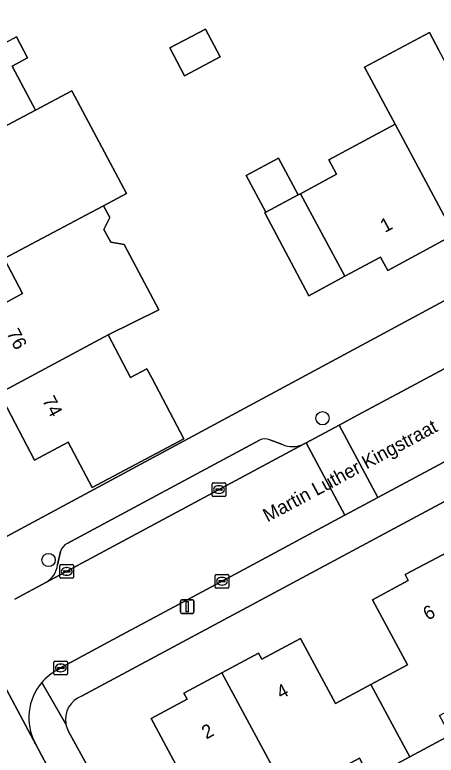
# Model space of a CAD drawing. Extents: x 157793 to 159380, y 380877 to 382313.
# Drawn here: x 158916.7 to 158947.7, y 381864 to 381918.5 of the extents above; entities that cross this region are included whole.
import ezdxf

# ---------------------------------------------------------------- set-up
doc = ezdxf.new("R2010")
doc.units = 0
for name, color, linetype in [('IMGEO_Boom', 7, 'Continuous'), ('IMGEO_Erf', 7, 'Continuous'), ('IMGEO_Kolk', 7, 'Continuous'), ('IMGEO_Lichtmast', 7, 'Continuous'), ('IMGEO_Openbare_ruimte_label', 7, 'Continuous'), ('IMGEO_Pand', 7, 'Continuous'), ('IMGEO_Pand_nummerreeks', 7, 'Continuous'), ('IMGEO_Parkeervlak_open', 7, 'Continuous'), ('IMGEO_Rijbaan_lokaal_open', 7, 'Continuous'), ('IMGEO_Voetpad_open', 7, 'Continuous')]:
    doc.layers.add(name, color=color, linetype=linetype)

msp = doc.modelspace()

# ---------------------------------------------------------------- linework, layer by layer
at = {"layer": 'IMGEO_Boom'}
for centre in [(158939.33, 381888.809), (158919.201, 381878.39)]:
    msp.add_circle(centre, 0.489, dxfattribs=at)
at = {"layer": 'IMGEO_Erf'}
for points in [[(158915.496, 381879.806), (158973.023, 381910.769), (158974.721, 381911.99), (158977.556, 381914.574), (158982.79, 381922.335)], [(158949.01, 381902.309), (158944.124, 381899.666), (158943.591, 381900.652), (158940.973, 381899.24), (158938.326, 381897.813), (158935.092, 381903.897), (158935.178, 381903.943), (158933.72, 381906.658), (158936.093, 381907.933), (158937.549, 381905.222), (158937.713, 381905.31), (158940.364, 381906.74), (158939.793, 381907.806), (158944.676, 381910.422), (158942.431, 381914.612), (158947.188, 381917.161), (158947.885, 381915.859)], [(158916.632, 381916.714), (158916.848, 381916.829), (158917.659, 381915.3), (158916.517, 381914.695), (158918.232, 381911.461), (158920.906, 381912.879), (158924.915, 381905.317), (158923.24, 381904.429), (158923.702, 381903.557), (158923.267, 381902.686), (158923.763, 381901.751), (158924.751, 381901.579), (158927.296, 381896.776), (158923.574, 381894.927), (158925.225, 381891.812), (158926.42, 381892.446), (158926.804, 381891.722), (158929.146, 381887.304), (158922.396, 381883.726), (158920.635, 381887.048), (158918.161, 381885.736), (158915.564, 381890.652)], [(158912.933, 381895.634), (158917.278, 381897.976), (158915.936, 381900.538)], [(158971.233, 381894.996), (158921.63, 381868.384)], [(158920.632, 381865.833), (158923.502, 381860.613), (158930.684, 381846.84), (158954.367, 381859.47), (158960.815, 381862.908), (158992.144, 381803.784), (159000, 381808.003), (159006.457, 381811.471), (159015.598, 381816.381), (159000, 381845.459), (158981.207, 381880.493)], [(158948.723, 381865.516), (158945.748, 381863.922), (158942.838, 381862.362), (158942.058, 381863.817), (158936.833, 381861.017), (158931.646, 381858.237), (158932.456, 381856.726), (158929.476, 381855.129), (158926.574, 381860.503), (158929.282, 381861.979), (158926.737, 381866.739), (158929.375, 381868.153), (158929.14, 381868.591), (158931.941, 381870.092), (158934.633, 381871.534), (158934.867, 381871.098), (158937.722, 381872.628), (158940.287, 381867.844), (158942.893, 381869.24), (158945.585, 381870.683), (158943.018, 381875.474), (158945.641, 381876.881), (158945.41, 381877.312), (158948.241, 381878.829)]]:
    msp.add_lwpolyline(points, dxfattribs=at)
msp.add_lwpolyline([(158931.822, 381915.364), (158929.195, 381913.971), (158928.109, 381916.019), (158930.736, 381917.412)], close=True, dxfattribs=at)
for centre, radius, start, end in [((158922.272, 381866.662), 1.838, 110.4609, 190.7867), ((158922.327, 381866.68), 1.895, 191.0199, 206.5573)]:
    msp.add_arc(centre, radius, start, end, dxfattribs=at)
at = {"layer": 'IMGEO_Kolk'}
for p, q in [((158931.224, 381883.14), (158931.224, 381883.992)), ((158931.299, 381884.066), (158932.151, 381884.066)), ((158931.712, 381883.846), (158931.737, 381883.846)), ((158932.225, 381883.992), (158932.225, 381883.14)), ((158931.483, 381883.56), (158931.483, 381883.572)), ((158931.921, 381883.523), (158931.523, 381883.523)), ((158931.526, 381883.609), (158931.924, 381883.609)), ((158931.735, 381883.286), (158931.71, 381883.286)), ((158931.967, 381883.572), (158931.967, 381883.56)), ((158932.151, 381883.066), (158931.299, 381883.066)), ((158920.035, 381877.124), (158920.035, 381877.976)), ((158920.11, 381878.05), (158920.962, 381878.05)), ((158920.523, 381877.83), (158920.548, 381877.83)), ((158921.036, 381877.976), (158921.036, 381877.124)), ((158920.294, 381877.544), (158920.294, 381877.556)), ((158920.732, 381877.507), (158920.334, 381877.507)), ((158920.337, 381877.593), (158920.735, 381877.593)), ((158920.546, 381877.27), (158920.521, 381877.27)), ((158920.778, 381877.556), (158920.778, 381877.544)), ((158931.442, 381876.405), (158931.442, 381877.257)), ((158931.517, 381877.331), (158932.369, 381877.331)), ((158932.443, 381877.257), (158932.443, 381876.405)), ((158920.962, 381877.05), (158920.11, 381877.05)), ((158931.701, 381876.825), (158931.701, 381876.837)), ((158932.139, 381876.788), (158931.741, 381876.788)), ((158931.744, 381876.874), (158932.142, 381876.874)), ((158931.93, 381877.111), (158931.955, 381877.111)), ((158932.185, 381876.837), (158932.185, 381876.825)), ((158932.369, 381876.331), (158931.517, 381876.331)), ((158931.953, 381876.551), (158931.928, 381876.551)), ((158919.595, 381870.031), (158919.595, 381870.883)), ((158919.67, 381870.957), (158920.522, 381870.957)), ((158920.083, 381870.737), (158920.108, 381870.737)), ((158920.596, 381870.883), (158920.596, 381870.031)), ((158919.854, 381870.451), (158919.854, 381870.463)), ((158920.292, 381870.414), (158919.894, 381870.414)), ((158919.897, 381870.5), (158920.295, 381870.5)), ((158920.106, 381870.177), (158920.081, 381870.177)), ((158920.338, 381870.463), (158920.338, 381870.451)), ((158920.522, 381869.957), (158919.67, 381869.957))]:
    msp.add_line(p, q, dxfattribs=at)
for points in [[(158931.224, 381883.14), (158931.224, 381883.992)], [(158931.299, 381884.066), (158932.151, 381884.066)], [(158932.225, 381883.992), (158932.225, 381883.14)], [(158932.151, 381883.066), (158931.299, 381883.066)], [(158920.035, 381877.124), (158920.035, 381877.976)], [(158920.11, 381878.05), (158920.962, 381878.05)], [(158921.036, 381877.976), (158921.036, 381877.124)], [(158931.442, 381876.405), (158931.442, 381877.257)], [(158931.517, 381877.331), (158932.369, 381877.331)], [(158932.443, 381877.257), (158932.443, 381876.405)], [(158920.962, 381877.05), (158920.11, 381877.05)], [(158932.369, 381876.331), (158931.517, 381876.331)], [(158919.595, 381870.031), (158919.595, 381870.883)], [(158919.67, 381870.957), (158920.522, 381870.957)], [(158920.596, 381870.883), (158920.596, 381870.031)], [(158920.522, 381869.957), (158919.67, 381869.957)]]:
    msp.add_lwpolyline(points, dxfattribs=at)
for centre, radius, start, end in [((158931.301, 381883.99), 0.0765, 91.552, 178.448), ((158931.301, 381883.99), 0.0765, 91.552, 178.448), ((158932.149, 381883.99), 0.0765, 1.552, 88.448), ((158932.149, 381883.99), 0.0765, 1.552, 88.448), ((158931.523, 381883.569), 0.0403, 85.8775, 175.7526), ((158931.52, 381883.559), 0.0366, 178.938, 274.7102), ((158931.924, 381883.566), 0.043, 264.8664, 352.4533), ((158931.928, 381883.571), 0.0386, 1.7309, 96.639), ((158931.301, 381883.142), 0.0765, 181.552, 268.448), ((158931.301, 381883.142), 0.0765, 181.552, 268.448), ((158932.149, 381883.142), 0.0765, 271.552, 358.448), ((158932.149, 381883.142), 0.0765, 271.552, 358.448), ((158920.112, 381877.974), 0.0765, 91.552, 178.448), ((158920.112, 381877.974), 0.0765, 91.552, 178.448), ((158920.96, 381877.974), 0.0765, 1.552, 88.448), ((158920.96, 381877.974), 0.0765, 1.552, 88.448), ((158920.334, 381877.553), 0.0403, 85.8775, 175.7526), ((158920.331, 381877.543), 0.0366, 178.938, 274.7102), ((158920.735, 381877.55), 0.043, 264.8664, 352.4533), ((158920.739, 381877.555), 0.0386, 1.7309, 96.639), ((158931.519, 381877.255), 0.0765, 91.552, 178.448), ((158931.519, 381877.255), 0.0765, 91.552, 178.448), ((158932.367, 381877.255), 0.0765, 1.552, 88.448), ((158932.367, 381877.255), 0.0765, 1.552, 88.448), ((158920.112, 381877.126), 0.0765, 181.552, 268.448), ((158920.112, 381877.126), 0.0765, 181.552, 268.448), ((158920.96, 381877.126), 0.0765, 271.552, 358.448), ((158920.96, 381877.126), 0.0765, 271.552, 358.448), ((158931.741, 381876.834), 0.0403, 85.8775, 175.7526), ((158931.738, 381876.824), 0.0366, 178.938, 274.7102), ((158932.142, 381876.831), 0.043, 264.8664, 352.4533), ((158932.146, 381876.836), 0.0386, 1.7309, 96.639), ((158931.519, 381876.407), 0.0765, 181.552, 268.448), ((158931.519, 381876.407), 0.0765, 181.552, 268.448), ((158932.367, 381876.407), 0.0765, 271.552, 358.448), ((158932.367, 381876.407), 0.0765, 271.552, 358.448), ((158919.672, 381870.881), 0.0765, 91.552, 178.448), ((158919.672, 381870.881), 0.0765, 91.552, 178.448), ((158920.52, 381870.881), 0.0765, 1.552, 88.448), ((158920.52, 381870.881), 0.0765, 1.552, 88.448), ((158919.894, 381870.46), 0.0403, 85.8775, 175.7526), ((158919.891, 381870.45), 0.0366, 178.938, 274.7102), ((158920.295, 381870.457), 0.043, 264.8664, 352.4533), ((158920.299, 381870.462), 0.0386, 1.7309, 96.639), ((158919.672, 381870.033), 0.0765, 181.552, 268.448), ((158919.672, 381870.033), 0.0765, 181.552, 268.448), ((158920.52, 381870.033), 0.0765, 271.552, 358.448), ((158920.52, 381870.033), 0.0765, 271.552, 358.448)]:
    msp.add_arc(centre, radius, start, end, dxfattribs=at)
for centre, major_axis, ratio, start_param, end_param in [((158931.711, 381883.566), (-0.387, 0.002), 0.722429, 4.712389, 7.853982), ((158931.736, 381883.566), (-0.39, 0.002), 0.717154, 1.570796, 4.712389), ((158920.522, 381877.55), (-0.387, 0.002), 0.722429, 4.712389, 7.853982), ((158920.547, 381877.55), (-0.39, 0.002), 0.717154, 1.570796, 4.712389), ((158931.929, 381876.831), (-0.387, 0.002), 0.722429, 4.712389, 7.853982), ((158931.954, 381876.831), (-0.39, 0.002), 0.717154, 1.570796, 4.712389), ((158920.082, 381870.457), (-0.387, 0.002), 0.722429, 4.712389, 7.853982), ((158920.107, 381870.457), (-0.39, 0.002), 0.717154, 1.570796, 4.712389)]:
    msp.add_ellipse(centre, major_axis=major_axis, ratio=ratio, start_param=start_param, end_param=end_param, dxfattribs=at)
at = {"layer": 'IMGEO_Lichtmast'}
for p, q in [((158928.897, 381874.566), (158928.897, 381875.366)), ((158928.897, 381875.366), (158928.897, 381874.566)), ((158928.997, 381875.466), (158929.787, 381875.466)), ((158929.787, 381875.466), (158928.997, 381875.466)), ((158929.887, 381875.366), (158929.887, 381874.566)), ((158929.887, 381874.566), (158929.887, 381875.366)), ((158929.787, 381874.466), (158928.997, 381874.466)), ((158928.997, 381874.466), (158929.787, 381874.466))]:
    msp.add_line(p, q, dxfattribs=at)
msp.add_lwpolyline([(158929.317, 381875.341), (158929.467, 381875.341), (158929.467, 381874.591), (158929.317, 381874.591), (158929.317, 381875.341)], dxfattribs=at)
for centre, start, end in [((158928.997, 381875.366), 90, 180), ((158928.997, 381875.366), 90, 180), ((158929.787, 381875.366), 0, 90), ((158929.787, 381875.366), 360, 90), ((158928.997, 381874.566), 180, 270), ((158928.997, 381874.566), 180, 270), ((158929.787, 381874.566), 270, 0), ((158929.787, 381874.566), 270, 0)]:
    msp.add_arc(centre, 0.1, start, end, dxfattribs=at)
at = {"layer": 'IMGEO_Pand'}
for points in [[(158928.109, 381916.019), (158929.195, 381913.971), (158931.822, 381915.364), (158930.736, 381917.412)], [(158944.676, 381910.422), (158949.01, 381902.309), (158953.732, 381904.863), (158949.47, 381912.9), (158947.885, 381915.859), (158947.188, 381917.161), (158942.431, 381914.612)], [(158916.517, 381914.695), (158917.659, 381915.3), (158916.848, 381916.829), (158916.632, 381916.714), (158913.036, 381914.808), (158902.209, 381908.997), (158902.338, 381908.754), (158905.16, 381910.255), (158907.531, 381905.797), (158918.232, 381911.461)], [(158923.24, 381904.429), (158924.915, 381905.317), (158920.906, 381912.879), (158918.232, 381911.461), (158907.531, 381905.797), (158910.157, 381900.86), (158914.549, 381903.186), (158915.936, 381900.538), (158921.934, 381903.733)], [(158944.676, 381910.422), (158939.793, 381907.806), (158940.364, 381906.74), (158937.713, 381905.31), (158940.973, 381899.24), (158943.591, 381900.652), (158944.124, 381899.666), (158949.01, 381902.309)], [(158933.72, 381906.658), (158935.178, 381903.943), (158937.549, 381905.222), (158936.093, 381907.933)], [(158937.713, 381905.31), (158937.549, 381905.222), (158935.178, 381903.943), (158935.092, 381903.897), (158938.326, 381897.813), (158940.973, 381899.24)], [(158921.934, 381903.733), (158915.936, 381900.538), (158917.278, 381897.976), (158912.933, 381895.634), (158915.564, 381890.652), (158923.574, 381894.927), (158927.296, 381896.776), (158924.751, 381901.579), (158923.763, 381901.751), (158923.267, 381902.686), (158923.702, 381903.557), (158923.24, 381904.429)], [(158915.564, 381890.652), (158918.161, 381885.736), (158920.635, 381887.048), (158922.396, 381883.726), (158929.146, 381887.304), (158926.804, 381891.722), (158926.42, 381892.446), (158925.225, 381891.812), (158923.574, 381894.927)], [(158948.241, 381878.829), (158945.41, 381877.312), (158945.641, 381876.881), (158943.018, 381875.474), (158945.585, 381870.683), (158942.893, 381869.24), (158944.967, 381865.376), (158945.748, 381863.922), (158948.723, 381865.516), (158947.943, 381866.973), (158953.117, 381869.746)], [(158942.893, 381869.24), (158940.287, 381867.844), (158937.722, 381872.628), (158934.867, 381871.098), (158934.633, 381871.534), (158931.941, 381870.092), (158936.833, 381861.017), (158942.058, 381863.817), (158942.838, 381862.362), (158945.748, 381863.922), (158944.967, 381865.376)], [(158931.941, 381870.092), (158929.14, 381868.591), (158929.375, 381868.153), (158926.737, 381866.739), (158929.282, 381861.979), (158926.574, 381860.503), (158929.476, 381855.129), (158932.456, 381856.726), (158931.646, 381858.237), (158936.833, 381861.017)]]:
    msp.add_lwpolyline(points, close=True, dxfattribs=at)
at = {"layer": 'IMGEO_Parkeervlak_open'}
for points in [[(158934.695, 381887.196), (158920.56, 381879.608)], [(158936.384, 381886.882), (158935.455, 381887.232)], [(158918.996, 381876.741), (158937.938, 381886.894)], [(158920.084, 381879.019), (158919.865, 381878.031)]]:
    msp.add_lwpolyline(points, dxfattribs=at)
for centre, radius, start, end in [((158935.121, 381886.247), 1.04, 71.2599, 114.1641), ((158937.147, 381888.695), 1.967, 247.1713, 293.7136), ((158921.051, 381878.724), 1.011, 119.0686, 163.0446), ((158918.085, 381878.292), 1.799, 300.4165, 351.6516)]:
    msp.add_arc(centre, radius, start, end, dxfattribs=at)
at = {"layer": 'IMGEO_Rijbaan_lokaal_open'}
for points in [[(158974.612, 381906.547), (158971.951, 381905.126), (158953.197, 381895.073), (158948.637, 381892.629), (158941.962, 381889.051), (158940.559, 381888.299), (158943.408, 381882.984), (158949.934, 381886.478), (158956.599, 381890.065), (158968.276, 381896.322), (158971.651, 381898.138), (158972.919, 381898.77), (158980.121, 381902.649)], [(158920.265, 381870.552), (158923.586, 381872.347), (158933.911, 381877.892), (158940.569, 381881.464), (158940.984, 381881.686), (158938.134, 381886.999), (158937.938, 381886.894), (158918.996, 381876.741), (158916.716, 381875.505)], [(158911.805, 381876.904), (158918.085, 381865.14), (158918.2, 381864.943)], [(158919.858, 381870.324), (158920.265, 381870.552)]]:
    msp.add_lwpolyline(points, dxfattribs=at)
for points in [[(158938.134, 381886.999), (158940.984, 381881.686), (158943.408, 381882.984), (158940.559, 381888.299)], [(158911.805, 381876.904), (158905.923, 381887.994), (158900.457, 381885.095), (158903.59, 381879.18), (158904.711, 381877.12), (158905.297, 381876.053), (158914.063, 381861.768), (158914.4, 381861.338), (158914.696, 381860.879), (158914.95, 381860.396), (158915.442, 381859.484), (158917.314, 381855.931), (158926.339, 381838.934), (158930.75, 381841.271), (158918.234, 381864.879), (158918.2, 381864.943), (158918.085, 381865.14)]]:
    msp.add_lwpolyline(points, close=True, dxfattribs=at)
for centre, radius, start, end in [((158921.769, 381866.763), 4.041, 118.2219, 139.5875), ((158921.746, 381866.797), 4.001, 139.7451, 207.6085)]:
    msp.add_arc(centre, radius, start, end, dxfattribs=at)
at = {"layer": 'IMGEO_Voetpad_open'}
for points in [[(158976.337, 381908.131), (158984.868, 381920.823), (158986.407, 381923.114), (158986.591, 381923.387), (158986.772, 381923.643), (158986.929, 381923.914), (158987.062, 381924.197), (158987.168, 381924.492), (158987.248, 381924.795), (158987.301, 381925.104), (158987.325, 381925.416), (158987.322, 381925.729), (158987.291, 381926.041), (158987.232, 381926.348), (158987.146, 381926.649), (158987.033, 381926.942), (158986.935, 381927.147), (158986.525, 381927.873), (158982.79, 381922.335), (158977.556, 381914.574), (158974.721, 381911.99), (158973.023, 381910.769), (158915.496, 381879.806)], [(158972.919, 381898.77), (158971.651, 381898.138), (158968.276, 381896.322), (158956.599, 381890.065), (158949.934, 381886.478), (158943.408, 381882.984), (158940.984, 381881.686), (158940.569, 381881.464), (158933.911, 381877.892), (158923.586, 381872.347), (158920.265, 381870.552), (158919.858, 381870.324)], [(158921.63, 381868.384), (158971.233, 381894.996)], [(158937.938, 381886.894), (158938.134, 381886.999), (158940.559, 381888.299), (158941.962, 381889.051), (158948.637, 381892.629), (158953.197, 381895.073)], [(158920.56, 381879.608), (158934.695, 381887.196)], [(158935.455, 381887.232), (158936.384, 381886.882)], [(158919.865, 381878.031), (158920.084, 381879.019)], [(158916.716, 381875.505), (158918.996, 381876.741)], [(158918.692, 381869.383), (158920.467, 381866.318)], [(158920.467, 381866.318), (158918.692, 381869.383)], [(158961.476, 381788.79), (158959.541, 381792.313), (158931.302, 381845.672), (158933.924, 381847.115), (158938.335, 381849.471), (158941.853, 381851.349), (158950.103, 381855.749), (158950.548, 381855.985), (158954.965, 381858.328), (158954.367, 381859.47), (158930.684, 381846.84), (158923.502, 381860.613), (158920.632, 381865.833)], [(158918.2, 381864.943), (158918.234, 381864.879), (158930.75, 381841.271), (158932.042, 381838.833), (158954.124, 381797.18), (158955.418, 381794.741), (158956.825, 381792.086), (158959.635, 381786.74), (158964.351, 381777.87), (158978.698, 381750.776), (158979.109, 381750), (158979.976, 381748.363), (158989.838, 381729.74), (158992.514, 381724.703), (158994.464, 381720.934), (158995.305, 381719.065), (158996.057, 381717.394)]]:
    msp.add_lwpolyline(points, dxfattribs=at)
for centre, radius, start, end in [((158935.121, 381886.247), 1.04, 71.2599, 114.1641), ((158937.147, 381888.695), 1.967, 247.1713, 293.7136), ((158921.051, 381878.724), 1.011, 119.0686, 163.0446), ((158918.085, 381878.292), 1.799, 300.4165, 351.6516), ((158921.769, 381866.763), 4.041, 118.2219, 139.5875), ((158921.746, 381866.797), 4.001, 139.7451, 207.6085), ((158922.272, 381866.662), 1.838, 110.4609, 190.7867), ((158922.327, 381866.68), 1.895, 191.0199, 206.5573)]:
    msp.add_arc(centre, radius, start, end, dxfattribs=at)

# ---------------------------------------------------------------- texts
at = {"layer": 'IMGEO_Openbare_ruimte_label'}
msp.add_text('Martin Luther Kingstraat', height=1, rotation=28.1804, dxfattribs=at).set_placement((158935.293, 381881.143))
at = {"layer": 'IMGEO_Pand_nummerreeks'}
for s, rotation, p in [('1', 28.412, (158943.917, 381902.419)), ('76', 297.8398, (158916.083, 381895.067)), ('74', 297.8425, (158918.696, 381890.118)), ('6', 28.201, (158947.064, 381873.922)), ('4', 28.1953, (158936.282, 381868.135)), ('2', 28.1955, (158930.788, 381865.189))]:
    msp.add_text(s, height=1, rotation=rotation, dxfattribs=at).set_placement(p)

doc.saveas('drawing.dxf')
